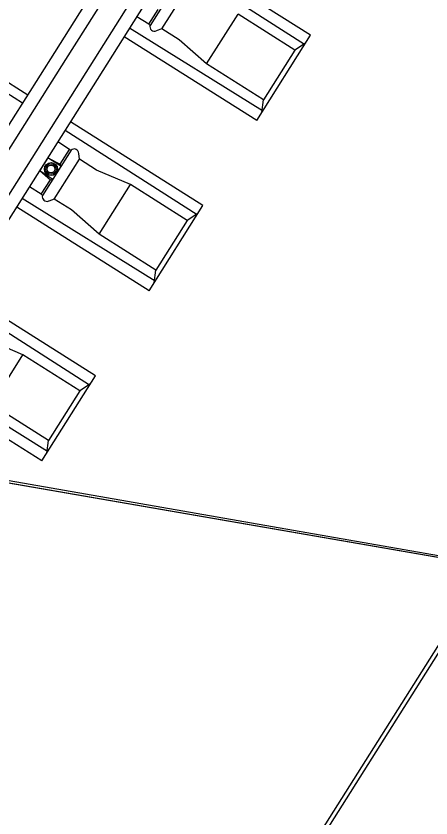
# Model space of a CAD drawing. Extents: x -746176 to -739709, y -1128407 to -1124482.
# Drawn here: x -743176.385 to -743175.149, y -1127104.77 to -1127102.38 of the extents above; entities that cross this region are included whole.
import ezdxf

# ---------------------------------------------------------------- set-up
doc = ezdxf.new("R2010")
doc.units = 0
for name, color, linetype in [('Vrstva 3', 7, 'Continuous'), ('Vrstva 33', 7, 'Continuous'), ('Vrstva 36', 7, 'Continuous'), ('Vrstva 37', 7, 'Continuous'), ('Vrstva 38', 7, 'Continuous'), ('Vrstva 5', 7, 'Continuous')]:
    doc.layers.add(name, color=color, linetype=linetype)

msp = doc.modelspace()

# ---------------------------------------------------------------- linework, layer by layer
at = {"layer": 'Vrstva 3'}
msp.add_lwpolyline([(-743184.0024, -1127091.4584), (-743185.9181, -1127102.24), (-743183.34, -1127102.57), (-743171.62, -1127104.6), (-743164.2111, -1127105.5715), (-743162.4393, -1127095.7933), (-743166.78, -1127095.57), (-743176.42, -1127093.47), (-743180.17, -1127093.19), (-743180.08, -1127092.14)], close=True, dxfattribs=at)
at = {"layer": 'Vrstva 33'}
msp.add_lwpolyline([(-743183.34, -1127102.57), (-743182.84, -1127102.64), (-743171.62, -1127104.6)], dxfattribs=at)
at = {"layer": 'Vrstva 36'}
msp.add_lwpolyline([(-743173.3378, -1127101.419), (-743176.5244, -1127106.4668)], dxfattribs=at)
at = {"layer": 'Vrstva 37'}
msp.add_lwpolyline([(-743175.6368, -1127105.0856), (-743168.3992, -1127093.6207), (-743157.3842, -1127076.1722), (-743151.7749, -1127072.3106)], dxfattribs=at)
at = {"layer": 'Vrstva 38'}
for p, q in [((-743176.2698, -1127102.4885), (-743175.9495, -1127101.9812)), ((-743176.2367, -1127102.5094), (-743175.9164, -1127102.002)), ((-743176.1758, -1127102.5478), (-743175.8555, -1127102.0405)), ((-743176.1427, -1127102.5687), (-743175.8225, -1127102.0613)), ((-743175.5078, -1127102.4374), (-743175.9025, -1127102.1882)), ((-743175.5256, -1127102.465), (-743175.9186, -1127102.2136)), ((-743175.9894, -1127102.4038), (-743176.0249, -1127102.382)), ((-743175.8172, -1127102.5229), (-743175.7238, -1127102.3749)), ((-743175.5547, -1127102.4817), (-743175.7238, -1127102.3749)), ((-743176.3498, -1127102.6154), (-743176.6424, -1127102.4307)), ((-743175.6505, -1127102.6629), (-743176.0466, -1127102.4164)), ((-743175.9506, -1127102.4183), (-743175.9673, -1127102.4238)), ((-743175.8992, -1127102.4505), (-743175.9506, -1127102.4183)), ((-743175.6679, -1127102.6911), (-743176.0627, -1127102.4419)), ((-743175.8172, -1127102.5229), (-743175.8992, -1127102.4505)), ((-743175.6679, -1127102.6911), (-743175.5078, -1127102.4374)), ((-743175.5547, -1127102.4817), (-743175.6481, -1127102.6297)), ((-743175.5227, -1127102.4611), (-743175.5547, -1127102.4817)), ((-743176.59, -1127102.9959), (-743176.2698, -1127102.4885)), ((-743176.3654, -1127102.64), (-743176.5827, -1127102.5009)), ((-743176.557, -1127103.0167), (-743176.2367, -1127102.5094)), ((-743175.6481, -1127102.6297), (-743175.8172, -1127102.5229)), ((-743176.4961, -1127103.0551), (-743176.1758, -1127102.5478)), ((-743176.463, -1127103.076), (-743176.1427, -1127102.5687)), ((-743175.653, -1127102.6674), (-743175.6481, -1127102.6297)), ((-743175.8281, -1127102.9447), (-743176.2228, -1127102.6955)), ((-743175.8459, -1127102.9724), (-743176.2388, -1127102.7209)), ((-743176.2256, -1127102.7779), (-743176.2606, -1127102.7553)), ((-743176.1959, -1127102.8067), (-743176.198, -1127102.7893)), ((-743176.1959, -1127102.8067), (-743176.198, -1127102.7893)), ((-743176.2905, -1127102.8028), (-743176.3145, -1127102.8408)), ((-743176.251, -1127102.8277), (-743176.2905, -1127102.8028)), ((-743176.2905, -1127102.8028), (-743176.253, -1127102.8216)), ((-743176.1448, -1127102.8394), (-743176.1959, -1127102.8068)), ((-743176.1448, -1127102.8394), (-743176.1959, -1127102.8068)), ((-743176.253, -1127102.8216), (-743176.251, -1127102.8277)), ((-743176.0441, -1127102.8823), (-743176.1448, -1127102.8394)), ((-743176.0441, -1127102.8823), (-743176.1448, -1127102.8394)), ((-743176.3145, -1127102.8408), (-743176.275, -1127102.8657)), ((-743176.3145, -1127102.8408), (-743176.2821, -1127102.8678)), ((-743176.2821, -1127102.8678), (-743176.275, -1127102.8657)), ((-743176.1375, -1127103.0303), (-743176.0441, -1127102.8823)), ((-743175.875, -1127102.989), (-743176.0441, -1127102.8823)), ((-743176.3097, -1127102.9112), (-743176.3452, -1127102.8893)), ((-743175.9708, -1127103.1702), (-743176.3669, -1127102.9237)), ((-743176.2709, -1127102.9256), (-743176.2876, -1127102.9312)), ((-743176.2195, -1127102.9578), (-743176.2709, -1127102.9256)), ((-743175.9882, -1127103.1984), (-743176.383, -1127102.9492)), ((-743176.1375, -1127103.0303), (-743176.2195, -1127102.9578)), ((-743175.9882, -1127103.1984), (-743175.8281, -1127102.9447)), ((-743175.843, -1127102.9684), (-743175.875, -1127102.989)), ((-743175.875, -1127102.989), (-743175.9684, -1127103.137)), ((-743175.9684, -1127103.137), (-743176.1375, -1127103.0303)), ((-743175.9733, -1127103.1747), (-743175.9684, -1127103.137)), ((-743176.1484, -1127103.4521), (-743176.5431, -1127103.2029)), ((-743176.1662, -1127103.4797), (-743176.5591, -1127103.2283)), ((-743176.3644, -1127103.3896), (-743176.465, -1127103.3468)), ((-743176.3644, -1127103.3896), (-743176.465, -1127103.3468)), ((-743176.4578, -1127103.5376), (-743176.3644, -1127103.3896)), ((-743176.1953, -1127103.4964), (-743176.3644, -1127103.3896)), ((-743176.2911, -1127103.6776), (-743176.6872, -1127103.4311)), ((-743176.3085, -1127103.7058), (-743176.7032, -1127103.4566)), ((-743176.3085, -1127103.7058), (-743176.1484, -1127103.4521)), ((-743176.1633, -1127103.4758), (-743176.1953, -1127103.4964)), ((-743176.1953, -1127103.4964), (-743176.2887, -1127103.6444)), ((-743176.2887, -1127103.6444), (-743176.4578, -1127103.5376)), ((-743176.2936, -1127103.6821), (-743176.2887, -1127103.6444))]:
    msp.add_line(p, q, dxfattribs=at)
for points in [[(-743175.9002, -1127102.272), (-743175.9859, -1127102.4078)], [(-743175.9506, -1127102.4183), (-743175.8756, -1127102.2994)], [(-743175.9894, -1127102.4038), (-743175.962, -1127102.3603)], [(-743175.9894, -1127102.4038), (-743175.9859, -1127102.4078)], [(-743176.2205, -1127102.7794), (-743176.3062, -1127102.9151)], [(-743176.2531, -1127102.8216), (-743176.2256, -1127102.7779)], [(-743176.2256, -1127102.7779), (-743176.2205, -1127102.7794)], [(-743176.2256, -1127102.7779), (-743176.2205, -1127102.7794)], [(-743176.2709, -1127102.9256), (-743176.1959, -1127102.8067)], [(-743176.3097, -1127102.9112), (-743176.2822, -1127102.8677)], [(-743176.3097, -1127102.9112), (-743176.3062, -1127102.9151)]]:
    msp.add_lwpolyline(points, dxfattribs=at)
for radius in [0.0195, 0.0155, 0.0115]:
    msp.add_circle((-743176.2807, -1127102.836), radius, dxfattribs=at)
for centre, start, end in [((-743175.9727, -1127102.4113), 165.0758, 293.2978), ((-743176.2117, -1127102.7898), 2.1748, 130.3968), ((-743176.2117, -1127102.7898), 2.1748, 130.3968), ((-743176.293, -1127102.9186), 165.0758, 293.2978)]:
    msp.add_arc(centre, 0.0137, start, end, dxfattribs=at)
at = {"layer": 'Vrstva 5'}
msp.add_lwpolyline([(-743235.54, -1127186.77), (-743220.285, -1127163.49), (-743205.03, -1127140.21), (-743194.185, -1127121.39), (-743183.34, -1127102.57), (-743177.48, -1127103.585), (-743171.62, -1127104.6), (-743177.315, -1127113.31), (-743183.01, -1127122.02), (-743189.26, -1127131.575), (-743195.51, -1127141.13), (-743203.92, -1127154.43), (-743209.935, -1127163.585), (-743215.95, -1127172.74), (-743213.155, -1127173.38), (-743210.36, -1127174.02), (-743223.82, -1127189.755)], dxfattribs=at)

doc.saveas('drawing.dxf')
